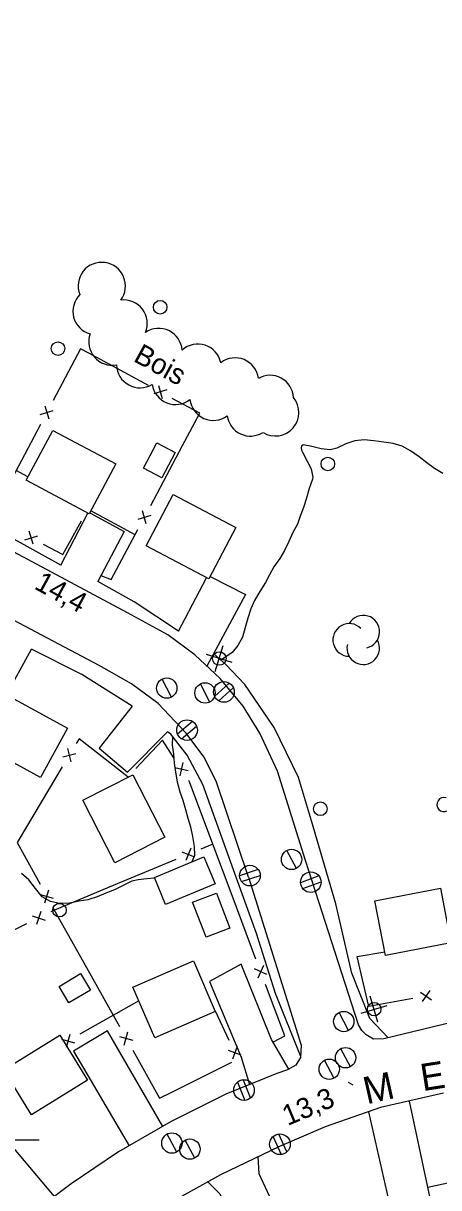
# Model space of a CAD drawing. Extents: x 219136 to 222520, y 5421589 to 5424530.
# Drawn here: x 220607.7 to 220669, y 5423792.9 to 5423964.5 of the extents above; entities that cross this region are included whole.
import ezdxf

# ---------------------------------------------------------------- set-up
doc = ezdxf.new("R2010")
doc.units = 0
for name, color, linetype in [('Level 19', 7, 'Continuous'), ('Level 2', 7, 'Continuous'), ('Level 21', 7, 'Continuous'), ('Level 3', 7, 'Continuous'), ('Level 31', 7, 'Continuous'), ('Level 36', 7, 'Continuous'), ('Level 37', 7, 'Continuous'), ('Level 44', 7, 'Continuous'), ('Level 61', 7, 'Continuous')]:
    doc.layers.add(name, color=color, linetype=linetype)

msp = doc.modelspace()

# ---------------------------------------------------------------- linework, layer by layer
at = {"layer": 'Level 19'}
for points in [[(220613.18, 5423884.63), (220617.2, 5423892.29)], [(220617.46, 5423892.32), (220622.54, 5423889.57), (220618.67, 5423882.23)], [(220630.57, 5423874.92), (220634.71, 5423882.77)], [(220635.23, 5423882.97), (220640.44, 5423880.3), (220634.75, 5423869.77)], [(220603.45, 5423875.5), (220599.58, 5423868.2), (220604.99, 5423865.18), (220608.87, 5423872.27)], [(220623.74, 5423863.86), (220618.87, 5423857.68), (220623.03, 5423854.15), (220628.94, 5423860.1)], [(220646.84, 5423810.39), (220644.31, 5423814.77), (220639.79, 5423825.85), (220635.15, 5423823.33), (220639.82, 5423812.15), (220641.03, 5423808.11)], [(220628.25, 5423801.97), (220620.11, 5423816.05), (220615.09, 5423813.03), (220623.28, 5423799.11)], [(220612.25, 5423791.62), (220600.74, 5423805.24), (220596.2, 5423801.41), (220607.4, 5423787.98)], [(220667.33, 5423793), (220664.63, 5423805.7)], [(220658.59, 5423804.12), (220662.31, 5423787.92), (220668.11, 5423789.43)], [(220646.76, 5423785.73), (220642.46, 5423794.96), (220642.32, 5423797.52)], [(220634.91, 5423793.81), (220636.68, 5423792.05), (220639.18, 5423786.88), (220642.34, 5423779.56), (220647.99, 5423782.28)]]:
    msp.add_lwpolyline(points, dxfattribs=at)
at = {"layer": 'Level 2'}
for points in [[(220669.57, 5423898.13), (220668.33, 5423898.86), (220667.23, 5423899.7), (220666.09, 5423900.59), (220664.82, 5423901.49), (220663.55, 5423902.17), (220662.26, 5423902.57), (220660.86, 5423902.76), (220659.38, 5423902.94), (220657.95, 5423903.08), (220656.6, 5423902.97), (220655.25, 5423902.51), (220653.94, 5423901.86), (220652.93, 5423901.61), (220651.61, 5423901.77), (220650.23, 5423902.09), (220648.95, 5423902.36), (220648.73, 5423902.17), (220648.67, 5423901.92), (220648.71, 5423901.59), (220648.85, 5423901.27), (220649.54, 5423899.97), (220650.12, 5423898.84), (220650.4, 5423897.59), (220650.35, 5423897.28), (220649.85, 5423895.95), (220649.4, 5423894.34), (220649, 5423893.15), (220648.51, 5423891.85), (220648.1, 5423890.65), (220647.43, 5423889.45), (220646.85, 5423888.13), (220646.22, 5423886.8), (220645.5, 5423885.64), (220644.62, 5423884.41), (220643.98, 5423883.19), (220643.4, 5423882.06), (220642.59, 5423880.74), (220641.8, 5423879.42), (220641.22, 5423878.21), (220640.8, 5423876.82), (220640.38, 5423875.47), (220640.02, 5423874.03)], [(220640.02, 5423874.03), (220639.33, 5423872.79), (220638.47, 5423871.79), (220636.93, 5423870.68)], [(220629.67, 5423859.42), (220629.62, 5423858.14), (220629.83, 5423856.83), (220629.92, 5423855.48), (220630.1, 5423854.12), (220630.38, 5423852.7), (220630.78, 5423851.25), (220631.19, 5423850), (220631.61, 5423848.65), (220631.96, 5423847.37), (220632.35, 5423846.08), (220632.64, 5423844.67), (220632.88, 5423843.19), (220632.91, 5423841.87), (220632.55, 5423840.92)], [(220627.04, 5423838.55), (220625.88, 5423838.42), (220624.59, 5423838.3), (220623.68, 5423838.09), (220622.32, 5423837.38), (220621.13, 5423836.81), (220619.86, 5423836.32), (220618.55, 5423835.78), (220617.19, 5423835.35), (220615.91, 5423835.12), (220614.47, 5423834.86), (220613, 5423834.78), (220611.66, 5423835.07), (220610.43, 5423835.79), (220609.45, 5423837), (220608.47, 5423838.26), (220607.4, 5423839.23)]]:
    msp.add_lwpolyline(points, dxfattribs=at)
at = {"layer": 'Level 21'}
for points in [[(220672.46, 5423817.66), (220660.87, 5423814.84), (220659.35, 5423814.83), (220658.25, 5423815.43), (220657.61, 5423816.1), (220657.12, 5423816.9), (220649.31, 5423841.13), (220645.17, 5423854.3), (220642.57, 5423859.88), (220640.11, 5423863.84), (220636.7, 5423867.94), (220633, 5423871.41), (220629.01, 5423874.37), (220623.06, 5423877.6), (220589.37, 5423895.56), (220555.94, 5423913.09), (220516.57, 5423934), (220515.22, 5423935.42), (220514.53, 5423937.1), (220514.32, 5423939.14), (220514.46, 5423940.58), (220515.26, 5423942.18), (220542.96, 5423994.03)], [(220640.91, 5423838.66), (220636.1, 5423852.83), (220634.3, 5423856.41), (220631.69, 5423859.87), (220627.58, 5423864.24), (220623.62, 5423867.15), (220618.84, 5423869.84), (220591.75, 5423884.12), (220579.03, 5423890.75), (220576.62, 5423891.28), (220575.15, 5423890.85), (220572.92, 5423889.65), (220571.67, 5423888.53), (220570.57, 5423886.69), (220547.48, 5423842.58), (220530.26, 5423810.2)], [(220613.18, 5423884.63), (220601.34, 5423891.18)], [(220630.57, 5423874.92), (220624.02, 5423879.25), (220618.67, 5423882.23)], [(220623.74, 5423863.86), (220616.31, 5423868.52), (220608.87, 5423872.27)], [(220661.49, 5423814.99), (220658.78, 5423817.85), (220656.14, 5423824.55), (220653.77, 5423834.75), (220650.17, 5423846.98), (220648.27, 5423853.37), (220644.67, 5423860.7), (220640.33, 5423867.05), (220637.55, 5423870.02), (220635.75, 5423871.62)], [(220648.58, 5423812.37), (220648.58, 5423812.37), (220644.9, 5423821.55), (220642.06, 5423830.39), (220638.67, 5423839.77), (220634.16, 5423852.32), (220631.86, 5423856.66), (220629.42, 5423859.73), (220628.94, 5423860.1)], [(220640.91, 5423838.66), (220648.65, 5423813.94), (220648.57, 5423812.1), (220647.88, 5423810.98), (220646.66, 5423810.29), (220645.06, 5423809.76), (220637.57, 5423806.7), (220629.49, 5423802.68), (220621.71, 5423798.21), (220614.75, 5423793.5), (220606.37, 5423787.21), (220599.01, 5423780.86), (220590.25, 5423771.24), (220582.15, 5423760.94), (220575.52, 5423750.09), (220569.39, 5423739.21), (220564.44, 5423729.94)], [(220669.68, 5423806.84), (220660.39, 5423804.75), (220652.23, 5423801.9), (220645.45, 5423799.02), (220636.74, 5423794.84), (220629.7, 5423790.89), (220619.55, 5423784.1), (220612.35, 5423778.5), (220603.84, 5423770.57), (220598.87, 5423764.98), (220591.71, 5423755.97), (220585.72, 5423746.99), (220580.84, 5423738.67), (220574.26, 5423725.79), (220564.52, 5423707.81), (220564.43, 5423705.76), (220564.95, 5423703.39), (220566.15, 5423701.13), (220567.68, 5423699), (220569.93, 5423697.64), (220593.02, 5423685.57)]]:
    msp.add_lwpolyline(points, dxfattribs=at)
at = {"layer": 'Level 3'}
msp.add_line((220655.58, 5423808.47), (220656.28, 5423808.09), dxfattribs=at)
at = {"layer": 'Level 31'}
for points in [[(220612.01, 5423904.49), (220621.3, 5423899.54), (220617.39, 5423892.19), (220608.09, 5423897.15)], [(220625.42, 5423898.91), (220627.37, 5423902.64), (220630.06, 5423901.23), (220628.11, 5423897.5)], [(220629.79, 5423895.05), (220639.02, 5423890.18), (220635.03, 5423882.6), (220625.79, 5423887.47)], [(220610.19, 5423853.36), (220601.32, 5423858.24), (220605.31, 5423865.48), (220614.17, 5423860.6)], [(220621.15, 5423840.79), (220616.46, 5423850.02), (220623.84, 5423853.77), (220628.53, 5423844.55)], [(220627.01, 5423838.63), (220634.32, 5423841.65), (220635.96, 5423837.68), (220628.66, 5423834.66)], [(220634.63, 5423829.82), (220632.64, 5423834.97), (220636.15, 5423836.32), (220638.14, 5423831.17)], [(220670.76, 5423829.02), (220661.11, 5423827.14), (220659.55, 5423835.19), (220669.2, 5423837.07)], [(220623.82, 5423822.48), (220632.76, 5423826.36), (220636, 5423818.91), (220627.05, 5423815.03)], [(220612.96, 5423822.56), (220616.13, 5423824.46), (220617.57, 5423822.05), (220614.4, 5423820.15)], [(220604.8, 5423810.3), (220613.06, 5423815.38), (220617.14, 5423808.75), (220608.88, 5423803.67)], [(220667.33, 5423793), (220676.87, 5423795.09), (220678.59, 5423787.22), (220669.05, 5423785.13)]]:
    msp.add_lwpolyline(points, close=True, dxfattribs=at)
at = {"layer": 'Level 36'}
for p, q in [((220636, 5423868.97), (220637.17, 5423872.78)), ((220638.49, 5423870.29), (220634.68, 5423871.46)), ((220629.54, 5423865.19), (220628.14, 5423867.85)), ((220635.19, 5423864.47), (220633.79, 5423867.13)), ((220638.03, 5423867.27), (220635.89, 5423865.31)), ((220636.53, 5423864.65), (220638.67, 5423866.61)), ((220632.61, 5423861.62), (220630.41, 5423859.72)), ((220631.03, 5423859.04), (220633.23, 5423860.94)), ((220647.96, 5423839.95), (220646.56, 5423842.61)), ((220642.33, 5423839.78), (220639.57, 5423838.89)), ((220639.87, 5423838.02), (220642.63, 5423838.91)), ((220651.29, 5423838.86), (220648.57, 5423837.86)), ((220648.91, 5423837), (220651.63, 5423838)), ((220659.99, 5423817.31), (220658.86, 5423821.14)), ((220657.51, 5423818.66), (220661.34, 5423819.79)), ((220655.65, 5423816.07), (220654.27, 5423818.73)), ((220655.93, 5423810.74), (220654.53, 5423813.4)), ((220653.52, 5423809.04), (220652.12, 5423811.7)), ((220639.27, 5423808.49), (220640.34, 5423805.79)), ((220641.19, 5423806.15), (220640.12, 5423808.85)), ((220630.3, 5423798.17), (220628.9, 5423800.83)), ((220632.96, 5423797.27), (220631.56, 5423799.93)), ((220644.52, 5423800.44), (220645.71, 5423797.8)), ((220646.54, 5423798.2), (220645.35, 5423800.84))]:
    msp.add_line(p, q, dxfattribs=at)
for centre, radius in [((220627.86, 5423922.63), 1), ((220612.79, 5423916.53), 1), ((220652.6, 5423899.54), 1), ((220636.59, 5423870.88), 1), ((220628.83, 5423866.53), 1.5), ((220634.48, 5423865.81), 1.5), ((220637.27, 5423865.96), 1.52), ((220631.83, 5423860.33), 1.52), ((220651.5, 5423848.75), 1), ((220647.25, 5423841.29), 1.5), ((220641.11, 5423838.9), 1.52), ((220650.09, 5423837.93), 1.52), ((220613, 5423833.81), 1), ((220654.95, 5423817.41), 1.5), ((220659.43, 5423819.23), 1), ((220655.22, 5423812.08), 1.5), ((220652.81, 5423810.38), 1.5), ((220640.23, 5423807.31), 1.52), ((220629.59, 5423799.51), 1.5), ((220632.25, 5423798.61), 1.5), ((220645.53, 5423799.33), 1.52)]:
    msp.add_circle(centre, radius, dxfattribs=at)
at = {"layer": 'Level 37'}
for p, q in [((220628.84, 5423910.44), (220626.92, 5423909.86)), ((220627.6, 5423911.11), (220628.17, 5423909.19)), ((220610.83, 5423908.08), (220611.42, 5423906.17)), ((220610.17, 5423906.83), (220612.08, 5423907.42)), ((220625.81, 5423890.71), (220625.23, 5423892.63)), ((220626.48, 5423891.96), (220624.56, 5423891.38)), ((220609.14, 5423887.71), (220608.55, 5423889.63)), ((220607.88, 5423888.38), (220609.8, 5423888.97)), ((220613.48, 5423856.39), (220615.42, 5423856.88)), ((220614.2, 5423857.61), (220614.69, 5423855.66)), ((220631.97, 5423854.36), (220630.01, 5423854.77)), ((220631.19, 5423855.55), (220630.78, 5423853.59)), ((220632.39, 5423842.97), (220631.63, 5423841.12)), ((220631.08, 5423842.42), (220632.93, 5423841.66)), ((220610.17, 5423836.14), (220612.09, 5423835.58)), ((220610.85, 5423834.9), (220611.41, 5423836.83)), ((220608.97, 5423832.99), (220610.87, 5423832.35)), ((220610.24, 5423833.61), (220609.6, 5423831.72)), ((220643.11, 5423825.64), (220642.28, 5423823.82)), ((220643.61, 5423824.32), (220641.78, 5423825.15)), ((220666.27, 5423821.74), (220667.91, 5423820.6)), ((220667.66, 5423821.99), (220666.52, 5423820.35)), ((220614.52, 5423815.51), (220613.99, 5423813.58)), ((220622.57, 5423813.95), (220623.11, 5423815.88)), ((220613.29, 5423814.81), (220615.22, 5423814.28)), ((220621.88, 5423815.19), (220623.81, 5423814.65)), ((220639.23, 5423813.73), (220638.54, 5423811.85)), ((220639.82, 5423812.45), (220637.94, 5423813.13))]:
    msp.add_line(p, q, dxfattribs=at)
for points in [[(220617.32, 5423915.84), (220616.09, 5423916.5), (220612.06, 5423908.89)], [(220626.12, 5423911.1), (220617.32, 5423915.84)], [(220631.16, 5423902.26), (220633.7, 5423907.02), (220629.64, 5423909.2)], [(220610.19, 5423905.36), (220605.51, 5423896.52)], [(220626.46, 5423893.43), (220631.16, 5423902.26)], [(220608.35, 5423897.64), (220606.6, 5423898.59)], [(220624.15, 5423889.1), (220617.62, 5423892.63)], [(220610.61, 5423887.74), (220613.51, 5423886.2), (220616.25, 5423891.14)], [(220619.13, 5423883.1), (220620.64, 5423882.51), (220624.58, 5423889.9)], [(220623.15, 5423853.42), (220615.89, 5423859.05), (220615.47, 5423858.35)], [(220629.89, 5423856.24), (220628.19, 5423858.86), (220624.28, 5423854.69)], [(220613.42, 5423854.92), (220608.29, 5423846.33)], [(220635.61, 5423843.54), (220632.2, 5423852.7), (220632.08, 5423852.89)], [(220608.29, 5423846.33), (220606.78, 5423843.8), (220610.17, 5423837.62)], [(220638.46, 5423835.96), (220635.61, 5423843.54), (220633.85, 5423842.81)], [(220630.16, 5423841.27), (220620.93, 5423837.43)], [(220620.93, 5423837.43), (220612.25, 5423833.82), (220611.71, 5423833.55)], [(220641.99, 5423826.6), (220638.46, 5423835.96)], [(220612.09, 5423834.11), (220612.38, 5423833.58), (220616.97, 5423825.38)], [(220608.13, 5423831.78), (220603.77, 5423829.62), (220599.22, 5423827.24)], [(220657.86, 5423822.95), (220656.93, 5423826.99), (220661.01, 5423827.68)], [(220616.97, 5423825.38), (220621.86, 5423816.66)], [(220644.56, 5423814.4), (220646.25, 5423815.29), (220643.4, 5423822.86)], [(220665.12, 5423820.82), (220658.63, 5423819.64), (220657.86, 5423822.95)], [(220624.69, 5423820.48), (220616, 5423815.54)], [(220638.04, 5423814.6), (220636.03, 5423818.92)], [(220623.82, 5423813.17), (220627.78, 5423806.11), (220629.48, 5423806.96)], [(220629.48, 5423806.96), (220638.43, 5423811.43)]]:
    msp.add_lwpolyline(points, dxfattribs=at)
at = {"layer": 'Level 44'}
for centre, radius, start, end in [((220619.22, 5423925.78), 3.46, 81.6865, 201.6865), ((220619.28, 5423925.78), 3.46, 322.7276, 82.7276), ((220618.44, 5423922.04), 3.46, 134.7837, 254.7837), ((220622.5, 5423920.24), 3.46, 337.6057, 97.6057), ((220620.79, 5423917.54), 3.46, 160.413, 280.413), ((220627.65, 5423916.06), 3.46, 4.3029, 124.3029), ((220633.42, 5423913.74), 3.46, 11.9122, 131.9122), ((220638.92, 5423911.71), 3.46, 7.4538, 127.4538), ((220624.88, 5423914.21), 3.46, 181.2672, 301.2672), ((220644.07, 5423909.15), 3.46, 3.0224, 119.7866), ((220630.11, 5423911.75), 3.46, 188.2948, 308.2948), ((220635.7, 5423909.42), 3.46, 186.3858, 306.3858), ((220644.87, 5423907.12), 3.46, 238.0611, 39.7804), ((220641.18, 5423907.11), 3.46, 187.9599, 302.304), ((220657.83, 5423874.83), 2.41, 282.2692, 149.7262), ((220655.76, 5423873.62), 2.41, 44.1153, 269.8039), ((220657.83, 5423872.41), 2.41, 166.9368, 29.6212), ((220669.74, 5423849.37), 1.05, 72.005, 297.6935)]:
    msp.add_arc(centre, radius, start, end, dxfattribs=at)
at = {"layer": 'Level 61'}
msp.add_lwpolyline([(220590, 5423800), (220600, 5423800), (220610, 5423800)], dxfattribs=at)

# ---------------------------------------------------------------- texts
at = {"layer": 'Level 21'}
for s, rotation, p in [('E', 8.921, (220666.59, 5423807.14)), ('M', 12.6789, (220658.34, 5423805.2))]:
    msp.add_text(s, height=4, rotation=rotation, dxfattribs=at).set_placement(p)
at = {"layer": 'Level 3'}
for s, rotation, p in [('14,4', 331.383, (220609.13, 5423881.24)), ('13,3', 22.7519, (220646.66, 5423802.01))]:
    msp.add_text(s, height=3, rotation=rotation, dxfattribs=at).set_placement(p)
at = {"layer": 'Level 44'}
msp.add_text('Bois', height=3, rotation=331.3547, dxfattribs=at).set_placement((220623.76, 5423914.75))

doc.saveas('drawing.dxf')
